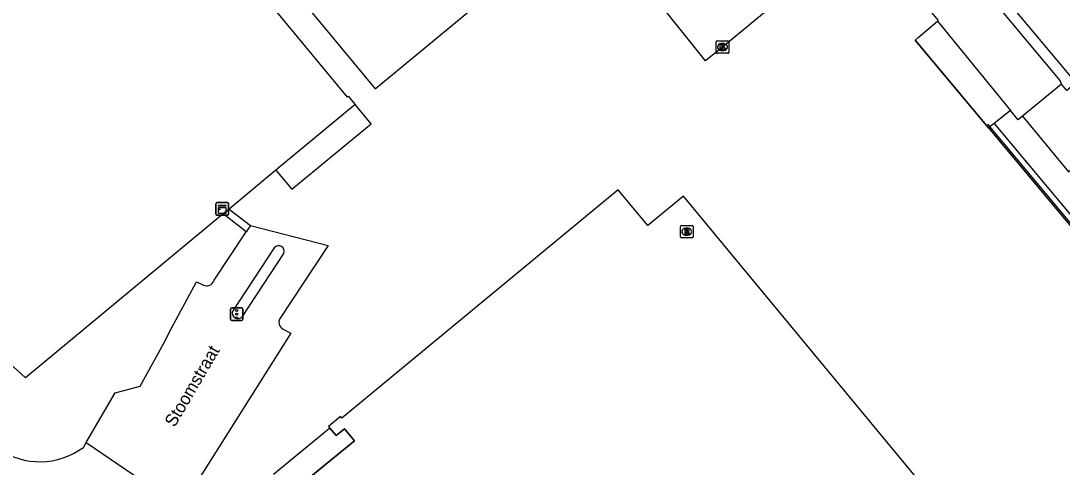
# Model space of a CAD drawing. Extents: x 159489 to 160304, y 383826 to 384530.
# Drawn here: x 160177 to 160260.2, y 384055.1 to 384090.9 of the extents above; entities that cross this region are included whole.
import ezdxf

# ---------------------------------------------------------------- set-up
doc = ezdxf.new("R2010")
doc.units = 0
for name, color, linetype in [('IMGEO_Grasland_overig', 7, 'Continuous'), ('IMGEO_Hek', 7, 'Continuous'), ('IMGEO_Kast', 7, 'Continuous'), ('IMGEO_Kolk', 7, 'Continuous'), ('IMGEO_Muur', 7, 'Continuous'), ('IMGEO_Openbare_ruimte_label', 7, 'Continuous'), ('IMGEO_Pand', 7, 'Continuous'), ('IMGEO_Pand_overbouw', 7, 'Continuous'), ('IMGEO_Rijbaan_lokaal_gesloten', 7, 'Continuous'), ('IMGEO_Rijbaan_lokaal_open', 7, 'Continuous'), ('IMGEO_Rioolput', 7, 'Continuous'), ('IMGEO_Spoorbaan_halfverhard', 7, 'Continuous'), ('IMGEO_Terreindeel_gesloten', 7, 'Continuous'), ('IMGEO_Terreindeel_halfverhard', 7, 'Continuous'), ('IMGEO_Terreindeel_open', 7, 'Continuous'), ('IMGEO_Verkeersregelinstallatiepaal', 7, 'Continuous'), ('IMGEO_Voetpad_op_trap', 7, 'Continuous'), ('IMGEO_Voetpad_open', 7, 'Continuous')]:
    doc.layers.add(name, color=color, linetype=linetype)

msp = doc.modelspace()

# ---------------------------------------------------------------- linework, layer by layer
at = {"layer": 'IMGEO_Grasland_overig'}
for points in [[(160038.479, 384346.386), (160042.798, 384341.166), (160045.966, 384337.336), (160083.805, 384291.696), (160118.374, 384250), (160248.732, 384092.813), (160250.333, 384090.882), (160250.266, 384090.825)], [(160260.206, 384085.794), (160260.078, 384086.073), (160157.223, 384209.094), (160128.866, 384242.896), (160113.685, 384260.808)], [(160260.206, 384085.794), (160257.086, 384083.231)], [(160257.086, 384083.231), (160256.725, 384082.935), (160256.123, 384083.673)]]:
    msp.add_lwpolyline(points, dxfattribs=at)
at = {"layer": 'IMGEO_Hek'}
msp.add_lwpolyline([(160291.64, 384038.098), (160282.5, 384048.799), (160267.125, 384067.242), (160254.311, 384082.59)], dxfattribs=at)
at = {"layer": 'IMGEO_Kast'}
for p, q in [((160192.643, 384076.308), (160193.484, 384076.308)), ((160193.484, 384076.308), (160192.643, 384076.308)), ((160192.568, 384075.383), (160192.568, 384076.224)), ((160192.568, 384076.224), (160192.568, 384075.383)), ((160193.568, 384076.233), (160193.568, 384075.392)), ((160193.568, 384075.392), (160193.568, 384076.233)), ((160193.493, 384075.308), (160192.652, 384075.308)), ((160192.652, 384075.308), (160193.493, 384075.308))]:
    msp.add_line(p, q, dxfattribs=at)
for points in [[(160192.763, 384076.098), (160193.363, 384076.098), (160193.363, 384076.013), (160192.763, 384076.013), (160192.763, 384076.098)], [(160192.763, 384075.923), (160193.363, 384075.923), (160193.363, 384075.434), (160192.763, 384075.434), (160192.763, 384075.923)]]:
    msp.add_lwpolyline(points, dxfattribs=at)
msp.add_circle((160192.847, 384075.772), 0.0377, dxfattribs=at)
for centre, start, end in [((160192.646, 384076.23), 92.4484, 184.28452), ((160192.646, 384076.23), 92.4484, 184.28452), ((160193.49, 384076.23), 2.4484, 94.28452), ((160193.49, 384076.23), 2.4484, 94.28452), ((160192.646, 384075.386), 182.4484, 274.28452), ((160192.646, 384075.386), 182.4484, 274.28452), ((160193.49, 384075.386), 272.4484, 4.28452), ((160193.49, 384075.386), 272.4484, 4.28452)]:
    msp.add_arc(centre, 0.0779, start, end, dxfattribs=at)
at = {"layer": 'IMGEO_Kolk'}
for p, q in [((160232.582, 384088.331), (160232.582, 384089.183)), ((160232.657, 384089.257), (160233.509, 384089.257)), ((160233.07, 384089.037), (160233.095, 384089.037)), ((160233.583, 384089.183), (160233.583, 384088.331)), ((160233.509, 384088.257), (160232.657, 384088.257)), ((160233.093, 384088.477), (160233.068, 384088.477))]:
    msp.add_line(p, q, dxfattribs=at)
for points in [[(160232.582, 384088.331), (160232.582, 384089.183)], [(160232.657, 384089.257), (160233.509, 384089.257)], [(160232.903, 384088.957), (160233.026, 384088.957), (160233.026, 384088.806), (160233.156, 384088.957), (160233.32, 384088.957), (160233.174, 384088.806), (160233.327, 384088.557), (160233.175, 384088.557), (160233.09, 384088.721), (160233.026, 384088.654), (160233.026, 384088.557), (160232.903, 384088.557), (160232.903, 384088.957)], [(160233.583, 384089.183), (160233.583, 384088.331)], [(160233.509, 384088.257), (160232.657, 384088.257)]]:
    msp.add_lwpolyline(points, dxfattribs=at)
for centre, start, end in [((160232.659, 384089.181), 91.55205, 178.44795), ((160232.659, 384089.181), 91.55205, 178.44795), ((160233.507, 384089.181), 1.55205, 88.44795), ((160233.507, 384089.181), 1.55205, 88.44795), ((160232.659, 384088.333), 181.55205, 268.44795), ((160232.659, 384088.333), 181.55205, 268.44795), ((160233.507, 384088.333), 271.55205, 358.44795), ((160233.507, 384088.333), 271.55205, 358.44795)]:
    msp.add_arc(centre, 0.0765, start, end, dxfattribs=at)
for centre, major_axis, ratio, start_param, end_param in [((160233.069, 384088.757), (-0.387, 0.002), 0.722429, 4.712389, 7.853982), ((160233.094, 384088.757), (-0.39, 0.002), 0.717154, 1.570796, 4.712389)]:
    msp.add_ellipse(centre, major_axis=major_axis, ratio=ratio, start_param=start_param, end_param=end_param, dxfattribs=at)
at = {"layer": 'IMGEO_Muur'}
msp.add_lwpolyline([(160248.496, 384089.297), (160291.374, 384037.989), (160295.626, 384037.276)], dxfattribs=at)
at = {"layer": 'IMGEO_Pand'}
for points in [[(160130.565, 384192.66), (160122.173, 384185.703), (160205.3, 384085.415), (160222.285, 384099.453)], [(160193.139, 384075.401), (160177.339, 384062.302), (160154.232, 384083.393), (160177.597, 384102.749), (160183.956, 384108.016), (160184.508, 384107.35), (160184.423, 384107.28), (160203.058, 384084.748), (160203.142, 384084.818), (160203.695, 384084.152), (160197.356, 384078.897), (160193.613, 384075.794)], [(160229.959, 384076.834), (160227.109, 384074.476), (160224.75, 384077.326), (160202.639, 384059.074), (160202.537, 384059.199), (160201.57, 384058.406), (160201.675, 384058.278), (160202.173, 384057.672), (160202.843, 384058.222), (160203.64, 384057.252), (160199.448, 384053.811), (160211.077, 384039.791), (160224.961, 384051.301), (160238.701, 384034.731)], [(160240.233, 384032.884), (160245.607, 384026.402), (160249.71, 384029.825), (160250.556, 384028.811), (160249.898, 384028.262), (160250.376, 384027.689), (160250.506, 384027.533), (160251.462, 384028.33), (160251.332, 384028.486), (160262.358, 384037.678), (160229.959, 384076.834)], [(160193.613, 384075.794), (160193.139, 384075.401)]]:
    msp.add_lwpolyline(points, dxfattribs=at)
at = {"layer": 'IMGEO_Pand_overbouw'}
msp.add_lwpolyline([(160204.974, 384082.609), (160203.695, 384084.152), (160197.356, 384078.897), (160198.626, 384077.379)], close=True, dxfattribs=at)
msp.add_lwpolyline([(160238.701, 384034.731), (160224.961, 384051.301), (160211.077, 384039.791), (160199.448, 384053.811), (160203.64, 384057.252), (160202.843, 384058.222), (160202.173, 384057.672), (160201.675, 384058.278), (160197.181, 384054.567)], dxfattribs=at)
at = {"layer": 'IMGEO_Rijbaan_lokaal_gesloten'}
for points in [[(160039.8, 384338.91), (160053.305, 384322.646), (160053.522, 384322.815), (160079.22, 384292.325), (160144.151, 384214.441), (160211.908, 384133.533), (160232.846, 384106.858), (160241.747, 384095.905), (160240.991, 384095.299), (160233.083, 384088.757), (160231.727, 384087.658), (160222.285, 384099.453)], [(160192.322, 384069.924), (160192.436, 384070.098), (160194.99, 384073.981)], [(160195.318, 384074.479), (160194.99, 384073.981)], [(160195.318, 384074.479), (160201.534, 384072.892), (160197.652, 384066.989)], [(160197.236, 384072.699), (160193.908, 384067.653)], [(160194.684, 384067.204), (160198.006, 384072.243)], [(160182.186, 384057.111), (160184.509, 384061.09), (160186.504, 384061.621), (160188.525, 384065.302), (160188.854, 384065.975), (160191.024, 384069.972), (160191.561, 384069.703)], [(160197.823, 384066.241), (160198.569, 384065.853), (160190.86, 384053.653), (160189.693, 384052.004)], [(160182.186, 384057.111), (160189.693, 384052.004)]]:
    msp.add_lwpolyline(points, dxfattribs=at)
for centre, radius, start, end in [((160197.577, 384072.397), 0.456, 340.27899, 138.45232), ((160191.817, 384070.242), 0.596, 244.56595, 327.82143), ((160194.325, 384067.479), 0.452, 157.40823, 322.48372), ((160198.279, 384066.739), 0.675, 158.25145, 227.50272)]:
    msp.add_arc(centre, radius, start, end, dxfattribs=at)
at = {"layer": 'IMGEO_Rijbaan_lokaal_open'}
msp.add_lwpolyline([(160181.964, 384056.731), (160182.186, 384057.111)], dxfattribs=at)
msp.add_arc((160178.499, 384061.375), 5.795, 234.78387, 306.73114, dxfattribs=at)
at = {"layer": 'IMGEO_Rioolput'}
for p, q in [((160229.724, 384073.559), (160229.724, 384074.411)), ((160229.799, 384074.485), (160230.651, 384074.485)), ((160230.212, 384074.265), (160230.237, 384074.265)), ((160230.725, 384074.411), (160230.725, 384073.559)), ((160230.651, 384073.485), (160229.799, 384073.485)), ((160230.235, 384073.705), (160230.21, 384073.705))]:
    msp.add_line(p, q, dxfattribs=at)
for points in [[(160229.724, 384073.559), (160229.724, 384074.411)], [(160229.799, 384074.485), (160230.651, 384074.485)], [(160230.313, 384074.183), (160230.061, 384074.185), (160230.061, 384073.785)], [(160230.061, 384073.785), (160230.185, 384073.785), (160230.185, 384073.947), (160230.196, 384073.947)], [(160230.239, 384074.104), (160230.185, 384074.104), (160230.185, 384074.023)], [(160230.185, 384074.023), (160230.237, 384074.023)], [(160230.243, 384073.918), (160230.314, 384073.785), (160230.454, 384073.785), (160230.389, 384073.911)], [(160230.725, 384074.411), (160230.725, 384073.559)], [(160230.651, 384073.485), (160229.799, 384073.485)]]:
    msp.add_lwpolyline(points, dxfattribs=at)
for centre, radius, start, end in [((160229.801, 384074.409), 0.0765, 91.55205, 178.44795), ((160229.801, 384074.409), 0.0765, 91.55205, 178.44795), ((160230.195, 384073.894), 0.0533, 26.02933, 88.69889), ((160230.221, 384074.212), 0.19, 274.7715, 282.96867), ((160230.245, 384074.008), 0.0964, 77.00612, 93.18647), ((160230.259, 384074.065), 0.0378, 276.66336, 79.67722), ((160230.312, 384074.073), 0.109, 350.36119, 89.41601), ((160230.31, 384074.073), 0.112, 277.58423, 350.98172), ((160230.294, 384073.858), 0.108, 29.51342, 73.79051), ((160230.649, 384074.409), 0.0765, 1.55205, 88.44795), ((160230.649, 384074.409), 0.0765, 1.55205, 88.44795), ((160229.801, 384073.561), 0.0765, 181.55205, 268.44795), ((160229.801, 384073.561), 0.0765, 181.55205, 268.44795), ((160230.649, 384073.561), 0.0765, 271.55205, 358.44795), ((160230.649, 384073.561), 0.0765, 271.55205, 358.44795)]:
    msp.add_arc(centre, radius, start, end, dxfattribs=at)
for centre, major_axis, ratio, start_param, end_param in [((160230.211, 384073.985), (-0.387, 0.002), 0.722429, 4.712389, 7.853982), ((160230.236, 384073.985), (-0.39, 0.002), 0.717154, 1.570796, 4.712389)]:
    msp.add_ellipse(centre, major_axis=major_axis, ratio=ratio, start_param=start_param, end_param=end_param, dxfattribs=at)
at = {"layer": 'IMGEO_Spoorbaan_halfverhard'}
msp.add_lwpolyline([(160170.163, 384194.872), (160177.279, 384186.277), (160189.629, 384171.558), (160193.442, 384166.998), (160200.507, 384158.569), (160206.862, 384151.001), (160214.236, 384142.126), (160222.852, 384131.808), (160228.575, 384125.044), (160232.869, 384119.845), (160236.71, 384115.307), (160242.62, 384108.206), (160258, 384089.853), (160261.342, 384085.897), (160260.621, 384085.292)], dxfattribs=at)
at = {"layer": 'IMGEO_Terreindeel_gesloten'}
msp.add_lwpolyline([(160260.621, 384085.292), (160260.206, 384085.794)], dxfattribs=at)
at = {"layer": 'IMGEO_Terreindeel_halfverhard'}
msp.add_lwpolyline([(160254.354, 384082.287), (160291.374, 384037.989), (160295.626, 384037.276)], dxfattribs=at)
at = {"layer": 'IMGEO_Terreindeel_open'}
for points in [[(160257.086, 384083.231), (160260.753, 384078.761), (160263.913, 384081.314)], [(160254.815, 384082.647), (160272.21, 384061.825), (160277.374, 384066.258)]]:
    msp.add_lwpolyline(points, dxfattribs=at)
at = {"layer": 'IMGEO_Verkeersregelinstallatiepaal'}
for p, q in [((160193.725, 384066.986), (160193.725, 384067.786)), ((160193.725, 384067.786), (160193.725, 384066.986)), ((160193.825, 384067.886), (160194.615, 384067.886)), ((160194.615, 384067.886), (160193.825, 384067.886)), ((160194.715, 384067.786), (160194.715, 384066.986)), ((160194.715, 384066.986), (160194.715, 384067.786)), ((160194.615, 384066.886), (160193.825, 384066.886)), ((160193.825, 384066.886), (160194.615, 384066.886))]:
    msp.add_line(p, q, dxfattribs=at)
for centre in [(160194.22, 384067.676), (160194.22, 384067.386), (160194.22, 384067.096)]:
    msp.add_circle(centre, 0.085, dxfattribs=at)
for centre, start, end in [((160193.825, 384067.786), 90, 180), ((160193.825, 384067.786), 90, 180), ((160194.615, 384067.786), 0, 90), ((160194.615, 384067.786), 360, 90), ((160193.825, 384066.986), 180, 270), ((160193.825, 384066.986), 180, 270), ((160194.615, 384066.986), 270, 0), ((160194.615, 384066.986), 270, 0)]:
    msp.add_arc(centre, 0.1, start, end, dxfattribs=at)
at = {"layer": 'IMGEO_Voetpad_op_trap'}
for points in [[(160254.354, 384082.287), (160248.496, 384089.297), (160248.729, 384089.519), (160250.266, 384090.825)], [(160250.266, 384090.825), (160250.4, 384090.666), (160256.123, 384083.673)], [(160256.123, 384083.673), (160254.815, 384082.647)], [(160254.815, 384082.647), (160254.495, 384082.396), (160254.354, 384082.287)]]:
    msp.add_lwpolyline(points, dxfattribs=at)
at = {"layer": 'IMGEO_Voetpad_open'}
for points in [[(160193.613, 384075.794), (160195.318, 384074.479)], [(160194.99, 384073.981), (160193.139, 384075.401)]]:
    msp.add_lwpolyline(points, dxfattribs=at)

# ---------------------------------------------------------------- texts
at = {"layer": 'IMGEO_Openbare_ruimte_label'}
msp.add_text('Stoomstraat', height=1, rotation=59.61576, dxfattribs=at).set_placement((160189.26, 384058.279))

doc.saveas('drawing.dxf')
